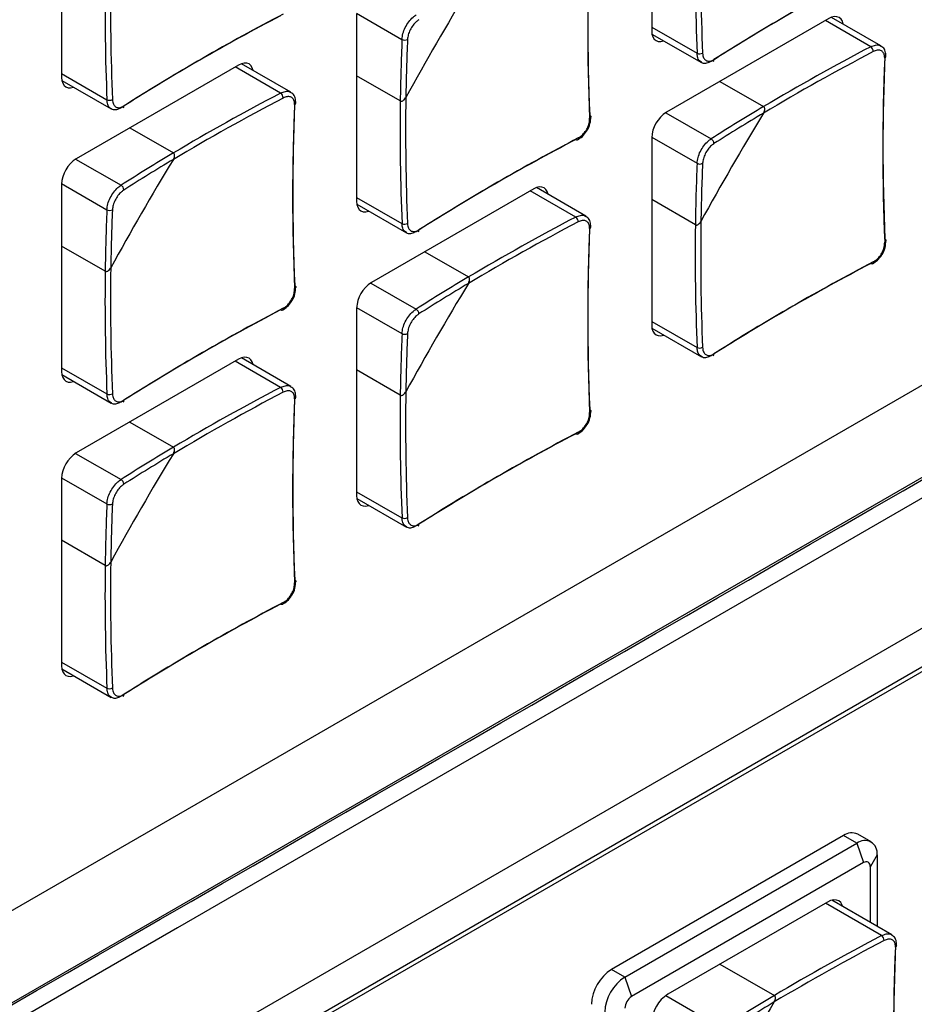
# Model space of a CAD drawing. Header units: millimetres. Extents: x 7146 to 9108, y -1574 to -663.
# Tile 262 of 289: x 8639 to 8686, y -1171 to -1119. Entities that reach past the tile are written whole.
import ezdxf

# ---------------------------------------------------------------- set-up
doc = ezdxf.new("R2010")
doc.units = ezdxf.units.MM
doc.header["$LTSCALE"] = 3

msp = doc.modelspace()

# ---------------------------------------------------------------- linework, layer by layer
at = {"linetype": 'Continuous', "lineweight": 30}
for p, q in [((8801.369, -1086.814), (8615.703, -1193.997)), ((8799.045, -1088.391), (8615.906, -1194.115)), ((8672.58, -1109.517), (8672.58, -1119.397)), ((8641.467, -1111.963), (8641.467, -1121.844)), ((8657.023, -1118.497), (8657.023, -1128.377)), ((8657.024, -1118.457), (8659.415, -1119.837)), ((8681.913, -1118.744), (8673.358, -1123.684)), ((8684.665, -1120.182), (8682.058, -1118.677)), ((8672.58, -1119.193), (8674.972, -1120.573)), ((8684.129, -1120.227), (8681.737, -1118.847)), ((8672.593, -1119.556), (8675.201, -1121.061)), ((8650.801, -1121.191), (8642.245, -1126.13)), ((8653.016, -1122.674), (8650.624, -1121.293)), ((8653.552, -1122.629), (8650.945, -1121.123)), ((8641.467, -1121.639), (8643.859, -1123.02)), ((8659.324, -1123.083), (8657.023, -1121.756)), ((8641.48, -1122.002), (8644.088, -1123.508)), ((8676.179, -1122.055), (8678.479, -1123.383)), ((8673.323, -1123.705), (8675.714, -1125.085)), ((8645.066, -1124.502), (8647.367, -1125.829)), ((8672.58, -1124.991), (8674.972, -1126.371)), ((8672.58, -1125.031), (8672.58, -1134.911)), ((8642.21, -1126.151), (8644.601, -1127.532)), ((8613.289, -1180.53), (8706.632, -1126.644)), ((8641.467, -1127.478), (8641.467, -1137.358)), ((8641.468, -1127.437), (8643.859, -1128.818)), ((8666.357, -1127.725), (8657.801, -1132.664)), ((8668.572, -1129.208), (8666.18, -1127.827)), ((8669.109, -1129.163), (8666.501, -1127.657)), ((8657.023, -1128.173), (8659.415, -1129.554)), ((8657.037, -1128.536), (8659.644, -1130.041)), ((8674.88, -1129.617), (8672.58, -1128.289)), ((8643.767, -1132.064), (8641.467, -1130.736)), ((8660.623, -1131.035), (8662.923, -1132.363)), ((8657.767, -1132.685), (8660.158, -1134.065)), ((8657.023, -1134.011), (8657.023, -1143.892)), ((8657.024, -1133.971), (8659.415, -1135.351)), ((8672.58, -1134.707), (8674.972, -1136.088)), ((8672.593, -1135.07), (8675.201, -1136.575)), ((8650.801, -1136.705), (8642.245, -1141.645)), ((8653.016, -1138.188), (8650.624, -1136.808)), ((8653.552, -1138.143), (8650.945, -1136.638)), ((8641.467, -1137.154), (8643.859, -1138.534)), ((8659.324, -1138.598), (8657.023, -1137.27)), ((8641.48, -1137.517), (8644.088, -1139.022)), ((8706.419, -1139.586), (8613.077, -1193.472)), ((8645.066, -1140.016), (8647.367, -1141.344)), ((8642.21, -1141.666), (8644.601, -1143.046)), ((8641.467, -1142.992), (8641.467, -1152.872)), ((8641.468, -1142.952), (8643.859, -1144.332)), ((8657.023, -1143.687), (8659.415, -1145.068)), ((8657.037, -1144.05), (8659.644, -1145.556)), ((8643.767, -1147.578), (8641.467, -1146.25)), ((8641.467, -1152.668), (8643.859, -1154.049)), ((8641.48, -1153.031), (8644.088, -1154.536)), ((8682.691, -1161.818), (8670.458, -1168.88)), ((8683.398, -1162.226), (8682.691, -1161.818)), ((8684.148, -1162.152), (8683.441, -1161.744)), ((8671.165, -1169.288), (8683.398, -1162.226)), ((8683.398, -1162.226), (8683.752, -1163.247)), ((8684.459, -1162.839), (8684.106, -1163.451)), ((8684.459, -1162.839), (8684.459, -1166.606)), ((8683.752, -1163.247), (8671.519, -1170.309)), ((8684.106, -1166.402), (8684.106, -1163.451)), ((8681.843, -1165.329), (8673.428, -1170.186)), ((8684.694, -1167.097), (8681.737, -1165.39)), ((8685.231, -1167.052), (8682.077, -1165.231)), ((8676.179, -1168.598), (8679.045, -1170.253)), ((8671.165, -1169.288), (8670.458, -1168.88)), ((8671.165, -1169.288), (8671.519, -1170.309)), ((8673.328, -1170.251), (8676.28, -1171.955))]:
    msp.add_line(p, q, dxfattribs=at)
at = {"linetype": 'Continuous', "lineweight": 30, "flags": 128}
for points in [[(8607.426, -1188.757), (8607.427, -1188.757), (8608.841, -1187.941), (8614.498, -1184.676), (8637.126, -1171.615), (8727.637, -1119.367), (8730.782, -1117.551), (8765.536, -1097.486), (8800.289, -1077.421), (8808.398, -1072.739), (8808.398, -1072.739)], [(8808.229, -1073.947), (8808.229, -1073.947), (8806.814, -1074.764), (8801.158, -1078.029), (8778.531, -1091.091), (8688.023, -1143.34), (8647.587, -1166.684), (8614.803, -1185.61), (8607.131, -1190.039), (8607.131, -1190.039)], [(8682.678, -1119.035), (8682.676, -1119.027), (8682.632, -1118.884), (8682.56, -1118.77), (8682.464, -1118.69), (8682.346, -1118.646), (8682.211, -1118.641), (8682.065, -1118.674), (8681.913, -1118.744)], [(8672.58, -1119.397), (8672.595, -1119.563), (8672.639, -1119.706), (8672.711, -1119.82), (8672.808, -1119.9), (8672.925, -1119.944), (8673.06, -1119.949), (8673.206, -1119.916), (8673.213, -1119.914)], [(8651.565, -1121.481), (8651.564, -1121.474), (8651.519, -1121.331), (8651.448, -1121.217), (8651.351, -1121.137), (8651.233, -1121.093), (8651.098, -1121.088), (8650.953, -1121.121), (8650.801, -1121.191)], [(8641.467, -1121.844), (8641.482, -1122.01), (8641.526, -1122.153), (8641.598, -1122.267), (8641.695, -1122.347), (8641.813, -1122.391), (8641.947, -1122.396), (8642.093, -1122.363), (8642.101, -1122.36)], [(8669.315, -1123.839), (8669.34, -1123.856), (8669.359, -1123.875), (8669.37, -1123.896), (8669.373, -1123.918), (8669.368, -1123.94), (8669.355, -1123.962), (8669.334, -1123.982), (8669.306, -1123.999)], [(8668.706, -1125.038), (8668.705, -1125.07), (8668.698, -1125.098), (8668.686, -1125.12), (8668.67, -1125.136), (8668.649, -1125.145), (8668.625, -1125.146), (8668.599, -1125.139), (8668.572, -1125.125)], [(8667.121, -1128.015), (8667.12, -1128.008), (8667.076, -1127.865), (8667.004, -1127.751), (8666.907, -1127.671), (8666.789, -1127.627), (8666.655, -1127.621), (8666.509, -1127.655), (8666.357, -1127.725)], [(8657.023, -1128.377), (8657.038, -1128.544), (8657.083, -1128.687), (8657.154, -1128.801), (8657.251, -1128.881), (8657.369, -1128.925), (8657.504, -1128.93), (8657.649, -1128.897), (8657.657, -1128.894)], [(8684.871, -1130.373), (8684.897, -1130.389), (8684.915, -1130.409), (8684.926, -1130.43), (8684.929, -1130.452), (8684.924, -1130.474), (8684.911, -1130.496), (8684.89, -1130.515), (8684.863, -1130.533)], [(8684.263, -1131.572), (8684.261, -1131.604), (8684.255, -1131.632), (8684.243, -1131.654), (8684.226, -1131.67), (8684.206, -1131.678), (8684.182, -1131.679), (8684.156, -1131.673), (8684.129, -1131.659)], [(8653.758, -1132.82), (8653.784, -1132.836), (8653.803, -1132.855), (8653.814, -1132.876), (8653.817, -1132.899), (8653.811, -1132.921), (8653.798, -1132.942), (8653.777, -1132.962), (8653.75, -1132.979)], [(8653.15, -1134.019), (8653.149, -1134.051), (8653.142, -1134.079), (8653.13, -1134.101), (8653.113, -1134.117), (8653.093, -1134.125), (8653.069, -1134.126), (8653.043, -1134.119), (8653.016, -1134.106)], [(8672.58, -1134.911), (8672.595, -1135.078), (8672.639, -1135.221), (8672.711, -1135.334), (8672.808, -1135.415), (8672.925, -1135.458), (8673.06, -1135.464), (8673.206, -1135.431), (8673.213, -1135.428)], [(8651.565, -1136.996), (8651.564, -1136.988), (8651.519, -1136.845), (8651.448, -1136.731), (8651.351, -1136.651), (8651.233, -1136.607), (8651.098, -1136.602), (8650.953, -1136.635), (8650.801, -1136.705)], [(8641.467, -1137.358), (8641.482, -1137.524), (8641.526, -1137.667), (8641.598, -1137.781), (8641.695, -1137.861), (8641.813, -1137.905), (8641.947, -1137.91), (8642.093, -1137.877), (8642.101, -1137.875)], [(8669.315, -1139.353), (8669.34, -1139.37), (8669.359, -1139.389), (8669.37, -1139.41), (8669.373, -1139.432), (8669.368, -1139.455), (8669.355, -1139.476), (8669.334, -1139.496), (8669.306, -1139.513)], [(8668.706, -1140.552), (8668.705, -1140.585), (8668.698, -1140.613), (8668.686, -1140.635), (8668.67, -1140.65), (8668.649, -1140.659), (8668.625, -1140.66), (8668.599, -1140.653), (8668.572, -1140.639)], [(8657.023, -1143.892), (8657.038, -1144.058), (8657.083, -1144.201), (8657.154, -1144.315), (8657.251, -1144.395), (8657.369, -1144.439), (8657.504, -1144.444), (8657.649, -1144.411), (8657.657, -1144.408)], [(8653.758, -1148.334), (8653.784, -1148.35), (8653.803, -1148.37), (8653.814, -1148.391), (8653.817, -1148.413), (8653.811, -1148.435), (8653.798, -1148.457), (8653.777, -1148.476), (8653.75, -1148.494)], [(8653.15, -1149.533), (8653.149, -1149.565), (8653.142, -1149.593), (8653.13, -1149.615), (8653.113, -1149.631), (8653.093, -1149.639), (8653.069, -1149.64), (8653.043, -1149.634), (8653.016, -1149.62)], [(8641.467, -1152.872), (8641.482, -1153.039), (8641.526, -1153.182), (8641.598, -1153.295), (8641.695, -1153.376), (8641.813, -1153.419), (8641.947, -1153.425), (8642.093, -1153.392), (8642.101, -1153.389)], [(8682.658, -1165.567), (8682.627, -1165.481), (8682.548, -1165.357), (8682.443, -1165.269), (8682.314, -1165.222), (8682.168, -1165.216), (8682.008, -1165.252), (8681.843, -1165.329)]]:
    msp.add_lwpolyline(points, dxfattribs=at)
at = {"linetype": 'Continuous', "lineweight": 30}
for centre, radius, start, end in [((8793.44, -1115.662), 118.57, 179.24686, 182.37424), ((8793.353, -1115.661), 118.192, 179.15972, 182.37608), ((8784.695, -1119.148), 115.491, 177.59292, 182.40708), ((8784.889, -1118.981), 115.676, 177.59286, 182.40714), ((8737.699, -1218.658), 115.667, 117.59017, 122.40445), ((8737.747, -1218.407), 115.481, 117.59023, 122.40439), ((8762.328, -1118.108), 118.571, 179.24686, 182.37424), ((8762.24, -1118.107), 118.192, 179.15972, 182.37608), ((8791.218, -1195.077), 150.091, 148.73976, 151.26021), ((8706.586, -1221.105), 115.667, 117.59017, 122.40445), ((8706.635, -1220.853), 115.481, 117.59023, 122.40439), ((8769.482, -1124.565), 110.169, 177.54022, 179.2293), ((8659.563, -1119.585), 0.292, 239.5985, 299.1501), ((8769.391, -1124.554), 109.787, 177.53903, 179.14069), ((8739.1, -1225.275), 118.562, 117.62308, 120.75044), ((8683.944, -1120.487), 0.319, 0.3708, 54.6416), ((8675.104, -1120.284), 0.319, 245.3596, 299.6262), ((8739.056, -1225.2), 118.184, 117.62124, 120.83758), ((8800.252, -1125.682), 115.491, 177.59292, 182.40708), ((8800.445, -1125.514), 115.676, 177.59286, 182.40714), ((8684.822, -1120.731), 0.109, 291.9757, 350.6125), ((8675.763, -1120.926), 0.101, 305.7048, 10.3851), ((8707.943, -1227.646), 118.184, 117.62124, 120.83759), ((8707.987, -1227.722), 118.562, 117.62308, 120.75044), ((8652.832, -1122.934), 0.319, 0.3697, 54.6446), ((8777.796, -1124.641), 118.192, 179.15972, 182.37608), ((8643.992, -1122.731), 0.319, 245.3597, 299.6273), ((8644.65, -1123.372), 0.101, 305.7145, 10.3794), ((8769.139, -1128.129), 115.491, 177.59292, 182.40708), ((8769.332, -1127.961), 115.676, 177.59286, 182.40714), ((8653.71, -1123.178), 0.108, 291.9652, 350.6207), ((8777.884, -1124.642), 118.57, 179.24686, 182.37424), ((8734.833, -1218.036), 110.159, 120.76803, 122.4571), ((8674.268, -1125.108), 1.691, 122.6063, 177.3936), ((8806.781, -1201.614), 150.099, 148.73984, 151.26016), ((8734.776, -1217.96), 109.774, 120.85661, 122.45831), ((8722.143, -1227.639), 115.667, 117.59017, 122.40445), ((8722.191, -1227.387), 115.481, 117.59023, 122.40439), ((8675.57, -1125.339), 0.292, 0.8484, 60.4042), ((8703.72, -1220.483), 110.159, 120.76802, 122.4571), ((8643.156, -1127.555), 1.69, 122.6058, 177.3944), ((8775.657, -1204.054), 150.086, 148.73971, 151.26026), ((8703.664, -1220.408), 109.776, 120.85662, 122.4583), ((8785.039, -1131.099), 110.169, 177.54023, 179.22929), ((8675.119, -1126.119), 0.292, 239.5985, 299.1489), ((8784.947, -1131.088), 109.786, 177.53903, 179.1407), ((8644.457, -1127.786), 0.292, 0.847, 60.4051), ((8753.926, -1133.546), 110.169, 177.54022, 179.2293), ((8644.007, -1128.566), 0.292, 239.5985, 299.1501), ((8753.835, -1133.535), 109.787, 177.53903, 179.14069), ((8659.548, -1129.264), 0.319, 245.3587, 299.6271), ((8723.499, -1234.18), 118.184, 117.62124, 120.83758), ((8723.544, -1234.256), 118.562, 117.62308, 120.75044), ((8668.388, -1129.468), 0.319, 0.3708, 54.6416), ((8784.889, -1134.495), 115.676, 177.59286, 182.40714), ((8793.44, -1131.176), 118.57, 179.24686, 182.37424), ((8793.353, -1131.175), 118.192, 179.15972, 182.37608), ((8660.206, -1129.906), 0.101, 305.712, 10.3818), ((8784.695, -1134.663), 115.491, 177.59292, 182.40708), ((8669.266, -1129.711), 0.109, 291.9757, 350.6125), ((8737.699, -1234.173), 115.667, 117.59017, 122.40445), ((8737.747, -1233.921), 115.481, 117.59023, 122.40439), ((8762.327, -1133.623), 118.57, 179.24686, 182.37424), ((8762.24, -1133.622), 118.192, 179.15972, 182.37608), ((8658.712, -1134.088), 1.69, 122.6056, 177.3945), ((8791.22, -1210.592), 150.093, 148.73979, 151.26021), ((8719.276, -1227.017), 110.159, 120.76803, 122.4571), ((8719.22, -1226.941), 109.774, 120.85661, 122.45831), ((8706.586, -1236.619), 115.667, 117.59017, 122.40445), ((8706.635, -1236.368), 115.481, 117.59023, 122.40439), ((8660.013, -1134.32), 0.292, 0.8465, 60.4062), ((8769.483, -1140.08), 110.169, 177.54023, 179.22929), ((8659.563, -1135.099), 0.292, 239.5975, 299.1499), ((8769.391, -1140.069), 109.786, 177.53903, 179.1407), ((8675.104, -1135.798), 0.319, 245.3596, 299.6262), ((8675.761, -1136.439), 0.102, 306.0537, 10.0361), ((8707.943, -1243.161), 118.184, 117.62124, 120.83759), ((8707.987, -1243.236), 118.562, 117.62308, 120.75044), ((8652.832, -1138.448), 0.319, 0.3692, 54.6456), ((8777.796, -1140.156), 118.192, 179.15972, 182.37608), ((8643.992, -1138.245), 0.319, 245.3587, 299.6271), ((8644.65, -1138.887), 0.101, 305.712, 10.3818), ((8769.139, -1143.643), 115.491, 177.59292, 182.40708), ((8769.332, -1143.475), 115.676, 177.59286, 182.40714), ((8653.71, -1138.692), 0.109, 291.9686, 350.6172), ((8777.884, -1140.156), 118.57, 179.24686, 182.37424), ((8722.191, -1242.902), 115.481, 117.59023, 122.40439), ((8722.143, -1243.153), 115.667, 117.59017, 122.40445), ((8703.72, -1235.997), 110.159, 120.76802, 122.4571), ((8643.156, -1143.069), 1.69, 122.6056, 177.3945), ((8775.659, -1219.57), 150.088, 148.73974, 151.26026), ((8703.664, -1235.923), 109.776, 120.85662, 122.4583), ((8644.457, -1143.3), 0.292, 0.8465, 60.4062), ((8753.926, -1149.06), 110.169, 177.54023, 179.22929), ((8644.007, -1144.08), 0.292, 239.5975, 299.1499), ((8753.834, -1149.049), 109.786, 177.53903, 179.1407), ((8659.548, -1144.779), 0.319, 245.3587, 299.6271), ((8660.205, -1145.42), 0.102, 306.0815, 10.0123), ((8762.327, -1149.137), 118.57, 179.24686, 182.37424), ((8762.24, -1149.136), 118.192, 179.15972, 182.37608), ((8706.586, -1252.133), 115.667, 117.59017, 122.40445), ((8706.635, -1251.882), 115.481, 117.59023, 122.40439), ((8643.992, -1153.759), 0.319, 245.3587, 299.6271), ((8644.649, -1154.4), 0.102, 306.0815, 10.0123), ((8683.131, -1162.431), 0.754, 65.6927, 125.6178), ((8683.812, -1162.734), 0.655, 350.7852, 129.2037), ((8683.89, -1163.416), 0.218, 350.7836, 129.2043), ((8739.637, -1272.097), 118.215, 117.62185, 120.83734), ((8739.666, -1272.145), 118.562, 117.62308, 120.75044), ((8684.51, -1167.357), 0.318, 0.3562, 54.651), ((8801.011, -1172.384), 115.676, 177.59286, 182.40714), ((8800.847, -1172.552), 115.52, 177.59353, 182.40647), ((8685.388, -1167.601), 0.108, 291.9227, 350.6402), ((8671.701, -1170.822), 2.305, 122.6055, 177.3943), ((8672.408, -1171.23), 2.305, 122.6055, 177.3943), ((8671.933, -1170.956), 0.768, 122.6049, 177.3946), ((8674.422, -1171.74), 1.844, 122.6053, 177.3945), ((8807.327, -1248.472), 150.075, 148.73964, 151.26036), ((8735.363, -1264.849), 110.092, 120.76751, 122.45762), ((8735.363, -1264.865), 109.815, 120.85649, 122.45761)]:
    msp.add_arc(centre, radius, start, end, dxfattribs=at)
for points, knots in [([(8614.832, -1184.603), (8616.742, -1183.501), (8653.452, -1162.309), (8707.631, -1131.103), (8768.369, -1095.88), (8795.748, -1080.266), (8805.925, -1074.254), (8807.89, -1073.199), (8808.589, -1072.659), (8808.826, -1072.475)], [0, 0, 0, 0, 0.029527, 0.567428, 0.836378, 0.970853, 0.987662, 0.995807, 1, 1, 1, 1]), ([(8659.415, -1119.837), (8659.426, -1119.738), (8659.449, -1119.539), (8659.58, -1119.211), (8659.767, -1118.908), (8659.971, -1118.682), (8660.104, -1118.588), (8660.158, -1118.551)], [0, 0, 0, 0, 0.214469, 0.428994, 0.643259, 0.857377, 1, 1, 1, 1]), ([(8660.306, -1118.801), (8660.263, -1118.831), (8660.156, -1118.907), (8659.992, -1119.091), (8659.841, -1119.336), (8659.734, -1119.601), (8659.715, -1119.76), (8659.705, -1119.84)], [0, 0, 0, 0, 0.1426498, 0.3567642, 0.5709932, 0.7855067, 1, 1, 1, 1]), ([(8684.129, -1120.227), (8684.214, -1120.192), (8684.385, -1120.12), (8684.571, -1120.122), (8684.641, -1120.179), (8684.658, -1120.193)], [0, 0, 0, 0, 0.4294584, 0.8590322, 1, 1, 1, 1]), ([(8684.924, -1120.748), (8684.922, -1120.655), (8684.917, -1120.473), (8684.808, -1120.274), (8684.697, -1120.214), (8684.658, -1120.193)], [0, 0, 0, 0, 0.40645, 0.790556, 1, 1, 1, 1]), ([(8675.207, -1121.049), (8675.168, -1121.026), (8675.069, -1120.97), (8674.992, -1120.792), (8674.977, -1120.636), (8674.972, -1120.573)], [0, 0, 0, 0, 0.2856278, 0.7143957, 1, 1, 1, 1]), ([(8675.262, -1120.561), (8675.267, -1120.612), (8675.279, -1120.739), (8675.356, -1120.895), (8675.493, -1120.993), (8675.669, -1121.006), (8675.797, -1120.94), (8675.862, -1120.907)], [0, 0, 0, 0, 0.142651, 0.356765, 0.570999, 0.785506, 1, 1, 1, 1]), ([(8684.863, -1120.832), (8684.862, -1120.783), (8684.86, -1120.661), (8684.792, -1120.511), (8684.657, -1120.414), (8684.474, -1120.396), (8684.333, -1120.455), (8684.263, -1120.485)], [0, 0, 0, 0, 0.142651, 0.356766, 0.570997, 0.785506, 1, 1, 1, 1]), ([(8675.714, -1121.002), (8675.634, -1121.041), (8675.475, -1121.119), (8675.296, -1121.122), (8675.225, -1121.064), (8675.207, -1121.049)], [0, 0, 0, 0, 0.428406, 0.85693, 1, 1, 1, 1]), ([(8653.016, -1122.674), (8653.101, -1122.638), (8653.272, -1122.567), (8653.458, -1122.569), (8653.528, -1122.626), (8653.545, -1122.64)], [0, 0, 0, 0, 0.429456, 0.85903, 1, 1, 1, 1]), ([(8653.75, -1123.278), (8653.749, -1123.23), (8653.747, -1123.108), (8653.679, -1122.957), (8653.544, -1122.861), (8653.361, -1122.843), (8653.22, -1122.902), (8653.15, -1122.932)], [0, 0, 0, 0, 0.1426512, 0.3567646, 0.5709985, 0.7855055, 1, 1, 1, 1]), ([(8653.812, -1123.195), (8653.809, -1123.101), (8653.804, -1122.919), (8653.696, -1122.72), (8653.584, -1122.661), (8653.545, -1122.64)], [0, 0, 0, 0, 0.406443, 0.790555, 1, 1, 1, 1]), ([(8659.324, -1123.083), (8659.333, -1123.088), (8659.355, -1123.098), (8659.401, -1123.098), (8659.464, -1123.076), (8659.54, -1123.019), (8659.59, -1122.955), (8659.614, -1122.913), (8659.617, -1122.908)], [0, 0, 0, 0, 0.092405, 0.221893, 0.396338, 0.637995, 0.956517, 1, 1, 1, 1]), ([(8659.324, -1123.083), (8659.333, -1123.088), (8659.355, -1123.098), (8659.401, -1123.098), (8659.464, -1123.076), (8659.54, -1123.019), (8659.59, -1122.955), (8659.614, -1122.913), (8659.617, -1122.908)], [0, 0, 0, 0, 0.092405, 0.221893, 0.396338, 0.637995, 0.956517, 1, 1, 1, 1]), ([(8644.094, -1123.496), (8644.055, -1123.473), (8643.957, -1123.416), (8643.88, -1123.239), (8643.865, -1123.083), (8643.859, -1123.02)], [0, 0, 0, 0, 0.28563, 0.7144, 1, 1, 1, 1]), ([(8644.601, -1123.449), (8644.522, -1123.488), (8644.362, -1123.566), (8644.183, -1123.568), (8644.112, -1123.51), (8644.094, -1123.496)], [0, 0, 0, 0, 0.428405, 0.856924, 1, 1, 1, 1]), ([(8644.149, -1123.008), (8644.154, -1123.059), (8644.167, -1123.186), (8644.243, -1123.342), (8644.38, -1123.44), (8644.556, -1123.453), (8644.685, -1123.387), (8644.749, -1123.354)], [0, 0, 0, 0, 0.14265, 0.356762, 0.570994, 0.785502, 1, 1, 1, 1]), ([(8678.474, -1123.724), (8678.494, -1123.685), (8678.529, -1123.616), (8678.542, -1123.518), (8678.533, -1123.45), (8678.511, -1123.406), (8678.489, -1123.39), (8678.479, -1123.383)], [0, 0, 0, 0, 0.3324907, 0.576136, 0.7526671, 0.8915005, 1, 1, 1, 1]), ([(8678.474, -1123.724), (8678.494, -1123.685), (8678.529, -1123.616), (8678.542, -1123.518), (8678.533, -1123.45), (8678.511, -1123.406), (8678.489, -1123.39), (8678.479, -1123.383)], [0, 0, 0, 0, 0.3324907, 0.576136, 0.7526671, 0.8915005, 1, 1, 1, 1]), ([(8669.147, -1124.671), (8669.154, -1124.662), (8669.244, -1124.552), (8669.347, -1124.276), (8669.364, -1124.034), (8669.372, -1123.913)], [0, 0, 0, 0, 0.0400497, 0.5200515, 1, 1, 1, 1]), ([(8668.706, -1125.038), (8668.753, -1125.01), (8668.87, -1124.94), (8669.043, -1124.762), (8669.196, -1124.518), (8669.295, -1124.249), (8669.303, -1124.082), (8669.306, -1123.999)], [0, 0, 0, 0, 0.1426508, 0.3567599, 0.5709918, 0.785501, 1, 1, 1, 1]), ([(8668.664, -1125.134), (8668.754, -1125.08), (8668.94, -1124.969), (8669.077, -1124.772), (8669.147, -1124.671)], [0, 0, 0, 0, 0.486115, 1, 1, 1, 1]), ([(8674.972, -1126.371), (8674.983, -1126.272), (8675.005, -1126.073), (8675.136, -1125.745), (8675.324, -1125.442), (8675.528, -1125.216), (8675.661, -1125.122), (8675.714, -1125.085)], [0, 0, 0, 0, 0.214469, 0.428994, 0.643259, 0.857373, 1, 1, 1, 1]), ([(8675.862, -1125.335), (8675.819, -1125.365), (8675.713, -1125.441), (8675.549, -1125.625), (8675.397, -1125.869), (8675.29, -1126.134), (8675.271, -1126.294), (8675.262, -1126.374)], [0, 0, 0, 0, 0.14265, 0.356768, 0.570992, 0.785504, 1, 1, 1, 1]), ([(8647.361, -1126.171), (8647.381, -1126.131), (8647.416, -1126.063), (8647.43, -1125.965), (8647.42, -1125.897), (8647.398, -1125.853), (8647.376, -1125.836), (8647.367, -1125.829)], [0, 0, 0, 0, 0.3324911, 0.5761438, 0.7526716, 0.8915025, 1, 1, 1, 1]), ([(8647.361, -1126.171), (8647.381, -1126.131), (8647.416, -1126.063), (8647.43, -1125.965), (8647.42, -1125.897), (8647.398, -1125.853), (8647.376, -1125.836), (8647.367, -1125.829)], [0, 0, 0, 0, 0.3324911, 0.5761438, 0.7526716, 0.8915025, 1, 1, 1, 1]), ([(8643.859, -1128.818), (8643.87, -1128.718), (8643.892, -1128.52), (8644.024, -1128.191), (8644.211, -1127.889), (8644.415, -1127.662), (8644.548, -1127.569), (8644.601, -1127.532)], [0, 0, 0, 0, 0.214469, 0.428994, 0.643259, 0.857377, 1, 1, 1, 1]), ([(8644.749, -1127.781), (8644.707, -1127.812), (8644.6, -1127.888), (8644.436, -1128.071), (8644.285, -1128.316), (8644.178, -1128.581), (8644.159, -1128.741), (8644.149, -1128.821)], [0, 0, 0, 0, 0.1426498, 0.3567642, 0.5709932, 0.7855067, 1, 1, 1, 1]), ([(8668.572, -1129.208), (8668.658, -1129.172), (8668.829, -1129.101), (8669.014, -1129.102), (8669.084, -1129.159), (8669.102, -1129.174)], [0, 0, 0, 0, 0.4294584, 0.8590322, 1, 1, 1, 1]), ([(8659.65, -1130.03), (8659.611, -1130.007), (8659.513, -1129.95), (8659.436, -1129.773), (8659.421, -1129.616), (8659.415, -1129.554)], [0, 0, 0, 0, 0.285623, 0.714396, 1, 1, 1, 1]), ([(8659.705, -1129.541), (8659.71, -1129.592), (8659.723, -1129.72), (8659.8, -1129.876), (8659.936, -1129.973), (8660.112, -1129.987), (8660.241, -1129.921), (8660.306, -1129.888)], [0, 0, 0, 0, 0.14265, 0.356762, 0.570995, 0.785501, 1, 1, 1, 1]), ([(8669.306, -1129.812), (8669.306, -1129.763), (8669.303, -1129.642), (8669.236, -1129.491), (8669.101, -1129.394), (8668.917, -1129.377), (8668.777, -1129.436), (8668.706, -1129.466)], [0, 0, 0, 0, 0.142651, 0.356766, 0.570997, 0.785506, 1, 1, 1, 1]), ([(8669.368, -1129.729), (8669.365, -1129.635), (8669.36, -1129.453), (8669.252, -1129.254), (8669.141, -1129.195), (8669.102, -1129.174)], [0, 0, 0, 0, 0.40645, 0.790556, 1, 1, 1, 1]), ([(8674.88, -1129.617), (8674.889, -1129.621), (8674.911, -1129.631), (8674.957, -1129.631), (8675.02, -1129.609), (8675.096, -1129.552), (8675.147, -1129.489), (8675.17, -1129.447), (8675.173, -1129.442)], [0, 0, 0, 0, 0.092406, 0.221889, 0.396335, 0.638, 0.956517, 1, 1, 1, 1]), ([(8674.88, -1129.617), (8674.889, -1129.621), (8674.911, -1129.631), (8674.957, -1129.631), (8675.02, -1129.609), (8675.096, -1129.552), (8675.147, -1129.489), (8675.17, -1129.447), (8675.173, -1129.442)], [0, 0, 0, 0, 0.092406, 0.221889, 0.396335, 0.638, 0.956517, 1, 1, 1, 1]), ([(8660.158, -1129.983), (8660.078, -1130.022), (8659.919, -1130.1), (8659.74, -1130.102), (8659.668, -1130.044), (8659.65, -1130.03)], [0, 0, 0, 0, 0.428403, 0.856924, 1, 1, 1, 1]), ([(8684.263, -1131.572), (8684.309, -1131.544), (8684.426, -1131.474), (8684.6, -1131.296), (8684.752, -1131.052), (8684.852, -1130.783), (8684.859, -1130.616), (8684.863, -1130.533)], [0, 0, 0, 0, 0.142651, 0.356761, 0.570993, 0.785501, 1, 1, 1, 1]), ([(8684.704, -1131.204), (8684.711, -1131.196), (8684.8, -1131.086), (8684.903, -1130.81), (8684.92, -1130.568), (8684.929, -1130.447)], [0, 0, 0, 0, 0.040052, 0.520055, 1, 1, 1, 1]), ([(8684.22, -1131.668), (8684.31, -1131.614), (8684.496, -1131.503), (8684.633, -1131.306), (8684.704, -1131.204)], [0, 0, 0, 0, 0.486115, 1, 1, 1, 1]), ([(8643.767, -1132.064), (8643.776, -1132.068), (8643.798, -1132.078), (8643.844, -1132.078), (8643.907, -1132.056), (8643.984, -1131.999), (8644.034, -1131.935), (8644.057, -1131.893), (8644.06, -1131.888)], [0, 0, 0, 0, 0.092405, 0.221893, 0.396338, 0.637995, 0.956517, 1, 1, 1, 1]), ([(8643.767, -1132.064), (8643.776, -1132.068), (8643.798, -1132.078), (8643.844, -1132.078), (8643.907, -1132.056), (8643.984, -1131.999), (8644.034, -1131.935), (8644.057, -1131.893), (8644.06, -1131.888)], [0, 0, 0, 0, 0.092405, 0.221893, 0.396338, 0.637995, 0.956517, 1, 1, 1, 1]), ([(8662.918, -1132.705), (8662.938, -1132.665), (8662.973, -1132.597), (8662.986, -1132.499), (8662.977, -1132.431), (8662.954, -1132.386), (8662.933, -1132.37), (8662.923, -1132.363)], [0, 0, 0, 0, 0.3324907, 0.576136, 0.7526671, 0.8915005, 1, 1, 1, 1]), ([(8662.918, -1132.705), (8662.938, -1132.665), (8662.973, -1132.597), (8662.986, -1132.499), (8662.977, -1132.431), (8662.954, -1132.386), (8662.933, -1132.37), (8662.923, -1132.363)], [0, 0, 0, 0, 0.3324907, 0.576136, 0.7526671, 0.8915005, 1, 1, 1, 1]), ([(8653.15, -1134.019), (8653.197, -1133.991), (8653.313, -1133.92), (8653.487, -1133.742), (8653.64, -1133.498), (8653.739, -1133.229), (8653.746, -1133.063), (8653.75, -1132.979)], [0, 0, 0, 0, 0.14265, 0.356764, 0.570992, 0.785503, 1, 1, 1, 1]), ([(8653.591, -1133.651), (8653.598, -1133.643), (8653.688, -1133.532), (8653.79, -1133.256), (8653.807, -1133.014), (8653.816, -1132.893)], [0, 0, 0, 0, 0.040042, 0.520047, 1, 1, 1, 1]), ([(8653.107, -1134.114), (8653.198, -1134.06), (8653.383, -1133.949), (8653.52, -1133.752), (8653.591, -1133.651)], [0, 0, 0, 0, 0.48611, 1, 1, 1, 1]), ([(8659.415, -1135.351), (8659.426, -1135.252), (8659.449, -1135.054), (8659.58, -1134.725), (8659.767, -1134.422), (8659.971, -1134.196), (8660.104, -1134.103), (8660.158, -1134.065)], [0, 0, 0, 0, 0.214469, 0.428995, 0.643259, 0.857377, 1, 1, 1, 1]), ([(8660.306, -1134.315), (8660.263, -1134.346), (8660.156, -1134.422), (8659.992, -1134.605), (8659.841, -1134.85), (8659.734, -1135.115), (8659.715, -1135.275), (8659.705, -1135.355)], [0, 0, 0, 0, 0.14265, 0.356763, 0.570995, 0.785504, 1, 1, 1, 1]), ([(8675.207, -1136.563), (8675.168, -1136.541), (8675.069, -1136.484), (8674.992, -1136.306), (8674.977, -1136.15), (8674.972, -1136.088)], [0, 0, 0, 0, 0.285631, 0.714395, 1, 1, 1, 1]), ([(8675.262, -1136.075), (8675.267, -1136.126), (8675.279, -1136.254), (8675.356, -1136.41), (8675.493, -1136.507), (8675.669, -1136.521), (8675.797, -1136.455), (8675.862, -1136.422)], [0, 0, 0, 0, 0.142651, 0.356766, 0.570997, 0.785505, 1, 1, 1, 1]), ([(8675.714, -1136.517), (8675.634, -1136.556), (8675.475, -1136.634), (8675.296, -1136.636), (8675.225, -1136.578), (8675.207, -1136.563)], [0, 0, 0, 0, 0.428407, 0.856929, 1, 1, 1, 1]), ([(8653.016, -1138.188), (8653.101, -1138.153), (8653.272, -1138.081), (8653.458, -1138.083), (8653.528, -1138.14), (8653.545, -1138.154)], [0, 0, 0, 0, 0.429456, 0.859027, 1, 1, 1, 1]), ([(8653.75, -1138.793), (8653.749, -1138.744), (8653.747, -1138.622), (8653.679, -1138.472), (8653.544, -1138.375), (8653.361, -1138.357), (8653.22, -1138.416), (8653.15, -1138.446)], [0, 0, 0, 0, 0.142651, 0.356764, 0.570996, 0.785506, 1, 1, 1, 1]), ([(8653.812, -1138.709), (8653.809, -1138.616), (8653.804, -1138.434), (8653.696, -1138.235), (8653.584, -1138.175), (8653.545, -1138.154)], [0, 0, 0, 0, 0.406447, 0.790551, 1, 1, 1, 1]), ([(8659.324, -1138.598), (8659.333, -1138.602), (8659.355, -1138.612), (8659.401, -1138.612), (8659.464, -1138.59), (8659.54, -1138.533), (8659.59, -1138.469), (8659.614, -1138.427), (8659.617, -1138.422)], [0, 0, 0, 0, 0.092404, 0.2218923, 0.3963374, 0.6380009, 0.9565171, 1, 1, 1, 1]), ([(8659.324, -1138.598), (8659.333, -1138.602), (8659.355, -1138.612), (8659.401, -1138.612), (8659.464, -1138.59), (8659.54, -1138.533), (8659.59, -1138.469), (8659.614, -1138.427), (8659.617, -1138.422)], [0, 0, 0, 0, 0.092404, 0.2218923, 0.3963374, 0.6380009, 0.9565171, 1, 1, 1, 1]), ([(8644.094, -1139.01), (8644.055, -1138.987), (8643.957, -1138.931), (8643.88, -1138.753), (8643.865, -1138.597), (8643.859, -1138.534)], [0, 0, 0, 0, 0.285623, 0.714396, 1, 1, 1, 1]), ([(8644.601, -1138.963), (8644.522, -1139.002), (8644.362, -1139.08), (8644.183, -1139.083), (8644.112, -1139.025), (8644.094, -1139.01)], [0, 0, 0, 0, 0.428403, 0.856924, 1, 1, 1, 1]), ([(8644.149, -1138.522), (8644.154, -1138.573), (8644.167, -1138.7), (8644.243, -1138.856), (8644.38, -1138.954), (8644.556, -1138.967), (8644.685, -1138.901), (8644.749, -1138.868)], [0, 0, 0, 0, 0.14265, 0.356762, 0.570995, 0.785501, 1, 1, 1, 1]), ([(8668.706, -1140.552), (8668.753, -1140.524), (8668.87, -1140.454), (8669.043, -1140.276), (8669.196, -1140.032), (8669.295, -1139.763), (8669.303, -1139.596), (8669.306, -1139.513)], [0, 0, 0, 0, 0.142651, 0.356761, 0.570993, 0.785501, 1, 1, 1, 1]), ([(8669.147, -1140.185), (8669.154, -1140.176), (8669.244, -1140.066), (8669.347, -1139.79), (8669.364, -1139.548), (8669.372, -1139.427)], [0, 0, 0, 0, 0.040052, 0.520055, 1, 1, 1, 1]), ([(8668.664, -1140.648), (8668.754, -1140.594), (8668.94, -1140.483), (8669.077, -1140.286), (8669.147, -1140.185)], [0, 0, 0, 0, 0.486115, 1, 1, 1, 1]), ([(8647.361, -1141.685), (8647.381, -1141.646), (8647.416, -1141.577), (8647.43, -1141.479), (8647.42, -1141.411), (8647.398, -1141.367), (8647.376, -1141.351), (8647.367, -1141.344)], [0, 0, 0, 0, 0.332487, 0.576141, 0.75267, 0.891502, 1, 1, 1, 1]), ([(8647.361, -1141.685), (8647.381, -1141.646), (8647.416, -1141.577), (8647.43, -1141.479), (8647.42, -1141.411), (8647.398, -1141.367), (8647.376, -1141.351), (8647.367, -1141.344)], [0, 0, 0, 0, 0.332487, 0.576141, 0.75267, 0.891502, 1, 1, 1, 1]), ([(8643.859, -1144.332), (8643.87, -1144.233), (8643.892, -1144.034), (8644.024, -1143.706), (8644.211, -1143.403), (8644.415, -1143.177), (8644.548, -1143.083), (8644.601, -1143.046)], [0, 0, 0, 0, 0.214469, 0.428995, 0.643259, 0.857377, 1, 1, 1, 1]), ([(8644.749, -1143.296), (8644.707, -1143.326), (8644.6, -1143.402), (8644.436, -1143.586), (8644.285, -1143.83), (8644.178, -1144.095), (8644.159, -1144.255), (8644.149, -1144.335)], [0, 0, 0, 0, 0.14265, 0.356763, 0.570995, 0.785504, 1, 1, 1, 1]), ([(8659.65, -1145.544), (8659.611, -1145.521), (8659.513, -1145.464), (8659.436, -1145.287), (8659.421, -1145.131), (8659.415, -1145.068)], [0, 0, 0, 0, 0.285626, 0.714395, 1, 1, 1, 1]), ([(8659.705, -1145.056), (8659.71, -1145.107), (8659.723, -1145.234), (8659.8, -1145.39), (8659.936, -1145.488), (8660.112, -1145.501), (8660.241, -1145.435), (8660.306, -1145.402)], [0, 0, 0, 0, 0.14265, 0.356763, 0.570993, 0.785501, 1, 1, 1, 1]), ([(8660.158, -1145.497), (8660.078, -1145.536), (8659.919, -1145.614), (8659.74, -1145.617), (8659.668, -1145.558), (8659.65, -1145.544)], [0, 0, 0, 0, 0.428404, 0.856924, 1, 1, 1, 1]), ([(8643.767, -1147.578), (8643.776, -1147.582), (8643.798, -1147.592), (8643.844, -1147.592), (8643.907, -1147.57), (8643.984, -1147.513), (8644.034, -1147.449), (8644.057, -1147.408), (8644.06, -1147.403)], [0, 0, 0, 0, 0.092404, 0.2218923, 0.3963374, 0.6380009, 0.9565171, 1, 1, 1, 1]), ([(8643.767, -1147.578), (8643.776, -1147.582), (8643.798, -1147.592), (8643.844, -1147.592), (8643.907, -1147.57), (8643.984, -1147.513), (8644.034, -1147.449), (8644.057, -1147.408), (8644.06, -1147.403)], [0, 0, 0, 0, 0.092404, 0.2218923, 0.3963374, 0.6380009, 0.9565171, 1, 1, 1, 1]), ([(8653.15, -1149.533), (8653.197, -1149.505), (8653.313, -1149.435), (8653.487, -1149.257), (8653.64, -1149.013), (8653.739, -1148.743), (8653.746, -1148.577), (8653.75, -1148.494)], [0, 0, 0, 0, 0.142651, 0.356765, 0.570993, 0.785503, 1, 1, 1, 1]), ([(8653.591, -1149.165), (8653.598, -1149.157), (8653.688, -1149.047), (8653.79, -1148.771), (8653.807, -1148.529), (8653.816, -1148.408)], [0, 0, 0, 0, 0.0400449, 0.5200502, 1, 1, 1, 1]), ([(8653.107, -1149.629), (8653.198, -1149.575), (8653.383, -1149.464), (8653.52, -1149.267), (8653.591, -1149.165)], [0, 0, 0, 0, 0.48611, 1, 1, 1, 1]), ([(8644.094, -1154.524), (8644.055, -1154.502), (8643.957, -1154.445), (8643.88, -1154.267), (8643.865, -1154.111), (8643.859, -1154.049)], [0, 0, 0, 0, 0.285626, 0.714395, 1, 1, 1, 1]), ([(8644.149, -1154.036), (8644.154, -1154.087), (8644.167, -1154.215), (8644.243, -1154.371), (8644.38, -1154.468), (8644.556, -1154.481), (8644.685, -1154.416), (8644.749, -1154.383)], [0, 0, 0, 0, 0.14265, 0.356763, 0.570993, 0.785501, 1, 1, 1, 1]), ([(8644.601, -1154.477), (8644.522, -1154.517), (8644.362, -1154.595), (8644.183, -1154.597), (8644.112, -1154.539), (8644.094, -1154.524)], [0, 0, 0, 0, 0.428404, 0.856924, 1, 1, 1, 1]), ([(8684.694, -1167.097), (8684.78, -1167.062), (8684.951, -1166.99), (8685.136, -1166.992), (8685.206, -1167.049), (8685.224, -1167.063)], [0, 0, 0, 0, 0.429453, 0.859023, 1, 1, 1, 1]), ([(8685.49, -1167.618), (8685.487, -1167.525), (8685.482, -1167.343), (8685.374, -1167.144), (8685.263, -1167.084), (8685.224, -1167.063)], [0, 0, 0, 0, 0.406443, 0.790547, 1, 1, 1, 1]), ([(8685.428, -1167.701), (8685.428, -1167.653), (8685.425, -1167.531), (8685.358, -1167.381), (8685.223, -1167.284), (8685.039, -1167.266), (8684.899, -1167.325), (8684.828, -1167.355)], [0, 0, 0, 0, 0.14265, 0.356764, 0.570988, 0.785495, 1, 1, 1, 1]), ([(8679.04, -1170.594), (8679.06, -1170.555), (8679.095, -1170.486), (8679.108, -1170.388), (8679.099, -1170.32), (8679.076, -1170.276), (8679.055, -1170.26), (8679.045, -1170.253)], [0, 0, 0, 0, 0.332466, 0.576139, 0.752672, 0.891573, 1, 1, 1, 1]), ([(8679.04, -1170.594), (8679.06, -1170.555), (8679.095, -1170.486), (8679.108, -1170.388), (8679.099, -1170.32), (8679.076, -1170.276), (8679.055, -1170.26), (8679.045, -1170.253)], [0, 0, 0, 0, 0.332466, 0.576139, 0.752672, 0.891573, 1, 1, 1, 1])]:
    msp.add_open_spline(points, degree=3, knots=knots, dxfattribs=at)

doc.saveas('drawing.dxf')
